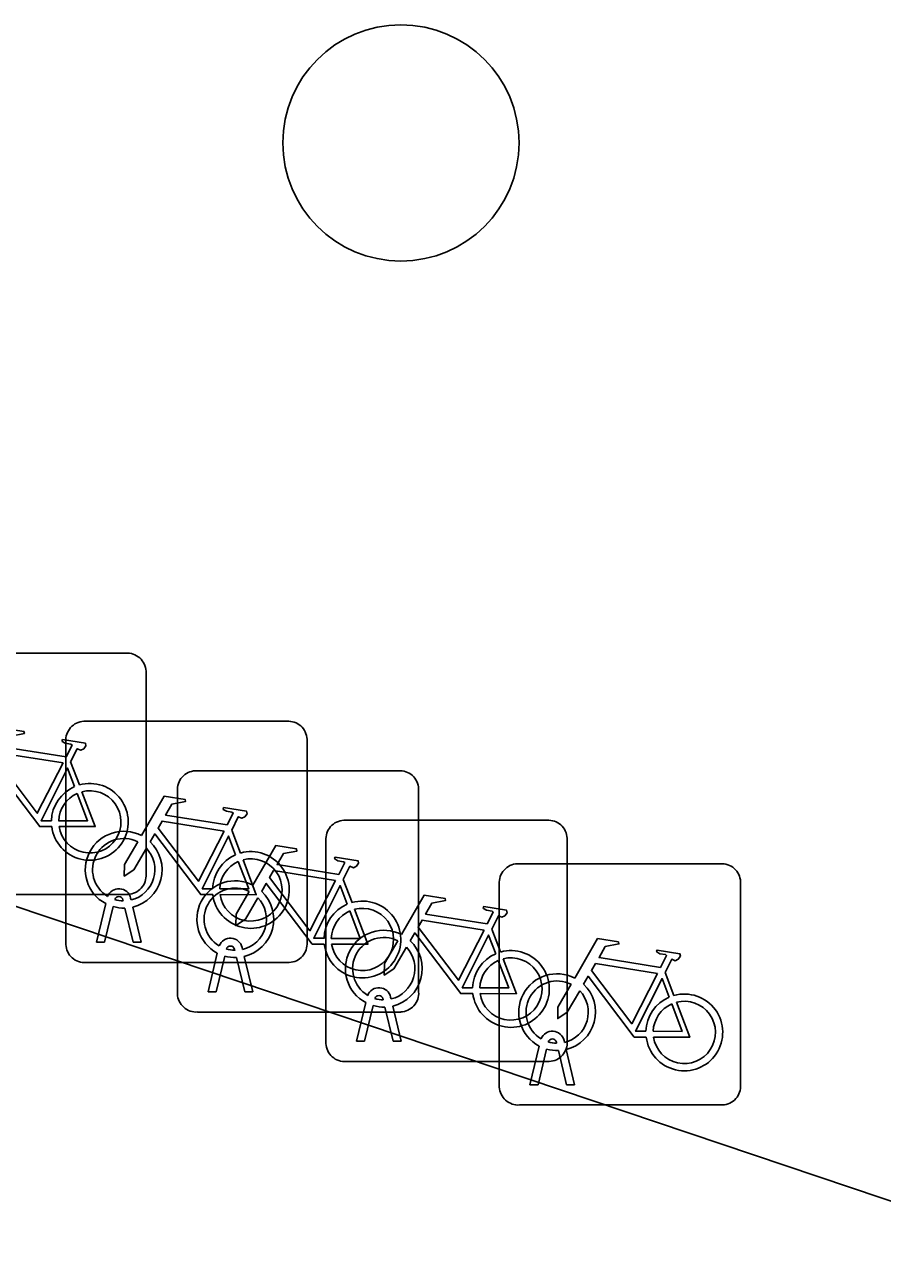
# Model space of a CAD drawing. Extents: x 159053 to 160042, y 380449 to 381423.
# Drawn here: x 159876.44 to 159879.99, y 381239.47 to 381244.6 of the extents above; entities that cross this region are included whole.
import ezdxf

# ---------------------------------------------------------------- set-up
doc = ezdxf.new("R2010")
doc.units = 0
for name, color, linetype in [('IMGEO_Boom', 7, 'Continuous'), ('IMGEO_Fietsenrek', 7, 'Continuous'), ('IMGEO_Groenvoorziening', 7, 'Continuous'), ('IMGEO_Voetpad_open', 7, 'Continuous')]:
    doc.layers.add(name, color=color, linetype=linetype)

msp = doc.modelspace()

# ---------------------------------------------------------------- linework, layer by layer
at = {"layer": 'IMGEO_Boom'}
msp.add_circle((159877.994, 381244.113), 0.4892, dxfattribs=at)
at = {"layer": 'IMGEO_Fietsenrek'}
for p, q in [((159876.0139, 381241.9995), (159876.8548, 381241.9995)), ((159876.8548, 381241.9995), (159876.0139, 381241.9995)), ((159876.9385, 381241.9251), (159876.9385, 381241.0842)), ((159876.9385, 381241.0842), (159876.9385, 381241.9251)), ((159876.6809, 381241.7175), (159877.5218, 381241.7175)), ((159877.5218, 381241.7175), (159876.6809, 381241.7175)), ((159876.6065, 381240.7929), (159876.6065, 381241.6338)), ((159876.6065, 381241.6338), (159876.6065, 381240.7929)), ((159877.6055, 381241.6431), (159877.6055, 381240.8022)), ((159877.6055, 381240.8022), (159877.6055, 381241.6431)), ((159876.6262, 381241.5492), (159876.6625, 381241.454)), ((159877.1429, 381241.5125), (159877.9838, 381241.5125)), ((159877.9838, 381241.5125), (159877.1429, 381241.5125)), ((159877.0685, 381240.5879), (159877.0685, 381241.4288)), ((159877.0685, 381241.4288), (159877.0685, 381240.5879)), ((159878.0675, 381241.4381), (159878.0675, 381240.5972)), ((159878.0675, 381240.5972), (159878.0675, 381241.4381)), ((159877.2932, 381241.2672), (159877.3295, 381241.172)), ((159877.7579, 381241.3075), (159878.5988, 381241.3075)), ((159878.5988, 381241.3075), (159877.7579, 381241.3075)), ((159877.6835, 381240.3829), (159877.6835, 381241.2238)), ((159877.6835, 381241.2238), (159877.6835, 381240.3829)), ((159878.6825, 381241.2331), (159878.6825, 381240.3922)), ((159878.6825, 381240.3922), (159878.6825, 381241.2331)), ((159878.4759, 381241.1275), (159879.3168, 381241.1275)), ((159879.3168, 381241.1275), (159878.4759, 381241.1275)), ((159877.7552, 381241.0622), (159877.7915, 381240.967)), ((159878.4015, 381240.2029), (159878.4015, 381241.0438)), ((159878.4015, 381241.0438), (159878.4015, 381240.2029)), ((159879.4005, 381241.0531), (159879.4005, 381240.2122)), ((159879.4005, 381240.2122), (159879.4005, 381241.0531)), ((159876.8641, 381241.0005), (159876.0232, 381241.0005)), ((159876.0232, 381241.0005), (159876.8641, 381241.0005)), ((159876.7335, 381240.8023), (159876.7718, 381240.9623)), ((159876.8439, 381240.9739), (159876.8429, 381240.9782)), ((159876.8746, 381240.9854), (159876.8764, 381240.9775)), ((159876.8022, 381240.9501), (159876.7669, 381240.8023)), ((159876.885, 381240.8023), (159876.8511, 381240.944)), ((159876.8834, 381240.9483), (159876.9184, 381240.8023)), ((159878.3702, 381240.8572), (159878.4065, 381240.762)), ((159876.7669, 381240.8023), (159876.7335, 381240.8023)), ((159876.9184, 381240.8023), (159876.885, 381240.8023)), ((159877.1955, 381240.5973), (159877.2338, 381240.7573)), ((159877.3059, 381240.7689), (159877.3049, 381240.7732)), ((159877.3366, 381240.7804), (159877.3384, 381240.7725)), ((159877.5311, 381240.7185), (159876.6902, 381240.7185)), ((159876.6902, 381240.7185), (159877.5311, 381240.7185)), ((159877.2642, 381240.7451), (159877.2289, 381240.5973)), ((159877.347, 381240.5973), (159877.3131, 381240.739)), ((159877.3454, 381240.7433), (159877.3804, 381240.5973)), ((159879.0882, 381240.6772), (159879.1245, 381240.582)), ((159877.2289, 381240.5973), (159877.1955, 381240.5973)), ((159877.3804, 381240.5973), (159877.347, 381240.5973)), ((159877.8105, 381240.3923), (159877.8488, 381240.5523)), ((159877.9209, 381240.5639), (159877.9199, 381240.5682)), ((159877.9516, 381240.5754), (159877.9534, 381240.5675)), ((159877.9931, 381240.5135), (159877.1522, 381240.5135)), ((159877.1522, 381240.5135), (159877.9931, 381240.5135)), ((159877.8792, 381240.5401), (159877.8439, 381240.3923)), ((159877.962, 381240.3923), (159877.9281, 381240.534)), ((159877.9604, 381240.5383), (159877.9954, 381240.3923)), ((159877.8439, 381240.3923), (159877.8105, 381240.3923)), ((159877.9954, 381240.3923), (159877.962, 381240.3923)), ((159878.6696, 381240.3954), (159878.6714, 381240.3875)), ((159878.5285, 381240.2123), (159878.5668, 381240.3723)), ((159878.5972, 381240.3601), (159878.5619, 381240.2123)), ((159878.6389, 381240.3839), (159878.6379, 381240.3882)), ((159878.68, 381240.2123), (159878.6461, 381240.354)), ((159878.6784, 381240.3583), (159878.7134, 381240.2123)), ((159878.6081, 381240.3085), (159877.7672, 381240.3085)), ((159877.7672, 381240.3085), (159878.6081, 381240.3085)), ((159878.5619, 381240.2123), (159878.5285, 381240.2123)), ((159878.7134, 381240.2123), (159878.68, 381240.2123)), ((159879.3261, 381240.1285), (159878.4852, 381240.1285)), ((159878.4852, 381240.1285), (159879.3261, 381240.1285))]:
    msp.add_line(p, q, dxfattribs=at)
for points in [[(159876.2521, 381241.5262), (159876.3468, 381241.6897), (159876.433, 381241.6759), (159876.4347, 381241.6672), (159876.3786, 381241.6563), (159876.3524, 381241.611), (159876.6076, 381241.5702)], [(159876.6076, 381241.5702), (159876.6326, 381241.619), (159876.6275, 381241.623), (159876.6043, 381241.6267), (159876.5916, 381241.6342), (159876.5906, 381241.6373), (159876.5928, 381241.6419), (159876.6876, 381241.6268), (159876.6899, 381241.6165), (159876.6805, 381241.6041), (159876.6681, 381241.5977), (159876.6536, 381241.6039), (159876.6262, 381241.5492)], [(159876.5947, 381241.545), (159876.3379, 381241.586), (159876.3212, 381241.5572), (159876.4882, 381241.3369), (159876.5947, 381241.545)], [(159876.5478, 381241.2815), (159876.4981, 381241.2816), (159876.3074, 381241.5333), (159876.2884, 381241.5005)], [(159876.6427, 381241.447), (159876.6134, 381241.5238), (159876.504, 381241.3057), (159876.5467, 381241.3056)], [(159876.5767, 381241.3055), (159876.6966, 381241.3053), (159876.6534, 381241.4189)], [(159876.6732, 381241.4258), (159876.7282, 381241.2812), (159876.5781, 381241.2815)], [(159876.9191, 381241.2442), (159877.0138, 381241.4077), (159877.1, 381241.3939), (159877.1017, 381241.3852), (159877.0456, 381241.3743), (159877.0194, 381241.329), (159877.2746, 381241.2882)], [(159877.2746, 381241.2882), (159877.2996, 381241.337), (159877.2945, 381241.341), (159877.2713, 381241.3447), (159877.2586, 381241.3522), (159877.2576, 381241.3553), (159877.2598, 381241.3599), (159877.3546, 381241.3448), (159877.3569, 381241.3345), (159877.3475, 381241.3221), (159877.3351, 381241.3157), (159877.3206, 381241.3219), (159877.2932, 381241.2672)], [(159877.2617, 381241.263), (159877.0049, 381241.304), (159876.9882, 381241.2752), (159877.1552, 381241.0549), (159877.2617, 381241.263)], [(159876.9398, 381241.1917), (159876.8882, 381241.1025), (159876.8483, 381241.0765), (159876.8495, 381241.124), (159876.904, 381241.2182)], [(159877.2148, 381240.9995), (159877.1651, 381240.9996), (159876.9744, 381241.2513), (159876.9554, 381241.2185)], [(159877.3097, 381241.165), (159877.2804, 381241.2418), (159877.171, 381241.0237), (159877.2137, 381241.0236)], [(159877.3811, 381241.0392), (159877.4758, 381241.2027), (159877.562, 381241.1889), (159877.5637, 381241.1802), (159877.5076, 381241.1693), (159877.4814, 381241.124), (159877.7366, 381241.0832)], [(159877.2437, 381241.0235), (159877.3636, 381241.0233), (159877.3204, 381241.1369)], [(159877.3402, 381241.1438), (159877.3952, 381240.9992), (159877.2451, 381240.9995)], [(159877.7366, 381241.0832), (159877.7616, 381241.132), (159877.7565, 381241.136), (159877.7333, 381241.1397), (159877.7206, 381241.1472), (159877.7196, 381241.1503), (159877.7218, 381241.1549), (159877.8166, 381241.1398), (159877.8189, 381241.1295), (159877.8095, 381241.1171), (159877.7971, 381241.1107), (159877.7826, 381241.1169), (159877.7552, 381241.0622)], [(159877.7237, 381241.058), (159877.4669, 381241.099), (159877.4502, 381241.0702), (159877.6172, 381240.8499), (159877.7237, 381241.058)], [(159877.4018, 381240.9867), (159877.3502, 381240.8975), (159877.3103, 381240.8715), (159877.3115, 381240.919), (159877.366, 381241.0132)], [(159877.6768, 381240.7945), (159877.6271, 381240.7946), (159877.4364, 381241.0463), (159877.4174, 381241.0135)], [(159877.7717, 381240.96), (159877.7424, 381241.0368), (159877.633, 381240.8187), (159877.6757, 381240.8186)], [(159877.9961, 381240.8342), (159878.0908, 381240.9977), (159878.177, 381240.9839), (159878.1787, 381240.9752), (159878.1226, 381240.9643), (159878.0964, 381240.919), (159878.3516, 381240.8782)], [(159877.7057, 381240.8185), (159877.8256, 381240.8183), (159877.7824, 381240.9319)], [(159877.8022, 381240.9388), (159877.8572, 381240.7942), (159877.7071, 381240.7945)], [(159878.3516, 381240.8782), (159878.3766, 381240.927), (159878.3715, 381240.931), (159878.3483, 381240.9347), (159878.3356, 381240.9422), (159878.3346, 381240.9453), (159878.3368, 381240.9499), (159878.4316, 381240.9348), (159878.4339, 381240.9245), (159878.4245, 381240.9121), (159878.4121, 381240.9057), (159878.3976, 381240.9119), (159878.3702, 381240.8572)], [(159878.3387, 381240.853), (159878.0819, 381240.894), (159878.0652, 381240.8652), (159878.2322, 381240.6449), (159878.3387, 381240.853)], [(159878.0168, 381240.7817), (159877.9652, 381240.6925), (159877.9253, 381240.6665), (159877.9265, 381240.714), (159877.981, 381240.8082)], [(159878.2918, 381240.5895), (159878.2421, 381240.5896), (159878.0514, 381240.8413), (159878.0324, 381240.8085)], [(159878.3867, 381240.755), (159878.3574, 381240.8318), (159878.248, 381240.6137), (159878.2907, 381240.6136)], [(159878.7141, 381240.6542), (159878.8088, 381240.8177), (159878.895, 381240.8039), (159878.8967, 381240.7952), (159878.8406, 381240.7843), (159878.8144, 381240.739), (159879.0696, 381240.6982)], [(159879.0696, 381240.6982), (159879.0946, 381240.747), (159879.0895, 381240.751), (159879.0663, 381240.7547), (159879.0536, 381240.7622), (159879.0526, 381240.7653), (159879.0548, 381240.7699), (159879.1496, 381240.7548), (159879.1519, 381240.7445), (159879.1425, 381240.7321), (159879.1301, 381240.7257), (159879.1156, 381240.7319), (159879.0882, 381240.6772)], [(159878.3207, 381240.6135), (159878.4406, 381240.6133), (159878.3974, 381240.7269)], [(159878.4172, 381240.7338), (159878.4722, 381240.5892), (159878.3221, 381240.5895)], [(159879.0567, 381240.673), (159878.7999, 381240.714), (159878.7832, 381240.6852), (159878.9502, 381240.4649), (159879.0567, 381240.673)], [(159879.0098, 381240.4095), (159878.9601, 381240.4096), (159878.7694, 381240.6613), (159878.7504, 381240.6285)], [(159879.1047, 381240.575), (159879.0754, 381240.6518), (159878.966, 381240.4337), (159879.0087, 381240.4336)], [(159878.7348, 381240.6017), (159878.6832, 381240.5125), (159878.6433, 381240.4865), (159878.6445, 381240.534), (159878.699, 381240.6282)], [(159879.0387, 381240.4335), (159879.1586, 381240.4333), (159879.1154, 381240.5469)], [(159879.1352, 381240.5538), (159879.1902, 381240.4092), (159879.0401, 381240.4095)]]:
    msp.add_lwpolyline(points, dxfattribs=at)
for centre, radius, start, end in [((159876.8606, 381241.9218), 0.0779, 2.4484, 94.2845), ((159876.8606, 381241.9218), 0.0779, 2.4484, 94.2845), ((159876.6842, 381241.6396), 0.0779, 92.4484, 184.2845), ((159876.6842, 381241.6396), 0.0779, 92.4484, 184.2845), ((159877.5276, 381241.6398), 0.0779, 2.4484, 94.2845), ((159877.5276, 381241.6398), 0.0779, 2.4484, 94.2845), ((159877.1462, 381241.4346), 0.0779, 92.4484, 184.2845), ((159877.1462, 381241.4346), 0.0779, 92.4484, 184.2845), ((159877.9896, 381241.4348), 0.0779, 2.4484, 94.2845), ((159877.9896, 381241.4348), 0.0779, 2.4484, 94.2845), ((159876.7057, 381241.3009), 0.159, 113.3408, 178.3217), ((159876.7057, 381241.3009), 0.159, 187.0065, 105.7708), ((159876.7057, 381241.3009), 0.129, 113.923, 177.9556), ((159876.7057, 381241.3009), 0.129, 188.6715, 104.5883), ((159876.8461, 381241.1029), 0.159, 62.6766, 242.1369), ((159877.7612, 381241.2296), 0.0779, 92.4484, 184.2845), ((159877.7612, 381241.2296), 0.0779, 92.4484, 184.2845), ((159878.6046, 381241.2298), 0.0779, 2.4484, 94.2845), ((159878.6046, 381241.2298), 0.0779, 2.4484, 94.2845), ((159876.8461, 381241.1029), 0.129, 63.3192, 238.903), ((159876.8461, 381241.1029), 0.159, 283.5766, 46.6042), ((159876.8461, 381241.1029), 0.129, 283.6043, 43.4302), ((159877.3727, 381241.0189), 0.159, 113.3408, 178.3217), ((159877.3727, 381241.0189), 0.159, 187.0065, 105.7708), ((159877.3727, 381241.0189), 0.129, 113.923, 177.9556), ((159877.3727, 381241.0189), 0.129, 188.6715, 104.5883), ((159878.4792, 381241.0496), 0.0779, 92.4484, 184.2845), ((159878.4792, 381241.0496), 0.0779, 92.4484, 184.2845), ((159879.3226, 381241.0498), 0.0779, 2.4484, 94.2845), ((159879.3226, 381241.0498), 0.0779, 2.4484, 94.2845), ((159876.8608, 381241.0784), 0.0779, 272.4484, 4.2845), ((159876.8608, 381241.0784), 0.0779, 272.4484, 4.2845), ((159877.3081, 381240.8979), 0.159, 62.6766, 242.1369), ((159876.8259, 381240.9743), 0.0499, 12.8025, 158.6934), ((159877.3081, 381240.8979), 0.129, 63.3192, 238.903), ((159877.3081, 381240.8979), 0.159, 283.5766, 46.6042), ((159876.8259, 381240.9743), 0.0174, 12.8025, 163.4502), ((159876.8461, 381241.1029), 0.129, 253.415, 269.0204), ((159877.3081, 381240.8979), 0.129, 283.6043, 43.4302), ((159877.8347, 381240.8139), 0.159, 113.3408, 178.3217), ((159877.8347, 381240.8139), 0.159, 187.0065, 105.7708), ((159876.8461, 381241.1029), 0.159, 253.9967, 271.7867), ((159877.8347, 381240.8139), 0.129, 113.923, 177.9556), ((159877.8347, 381240.8139), 0.129, 188.6715, 104.5883), ((159877.9231, 381240.6929), 0.159, 62.6766, 242.1369), ((159877.2879, 381240.7693), 0.0499, 12.8025, 158.6934), ((159877.5278, 381240.7964), 0.0779, 272.4484, 4.2845), ((159877.5278, 381240.7964), 0.0779, 272.4484, 4.2845), ((159877.9231, 381240.6929), 0.129, 63.3192, 238.903), ((159877.9231, 381240.6929), 0.159, 283.5766, 46.6042), ((159876.6844, 381240.7962), 0.0779, 182.4484, 274.2845), ((159876.6844, 381240.7962), 0.0779, 182.4484, 274.2845), ((159877.2879, 381240.7693), 0.0174, 12.8025, 163.4502), ((159877.3081, 381240.8979), 0.129, 253.415, 269.0204), ((159877.9231, 381240.6929), 0.129, 283.6043, 43.4302), ((159878.4497, 381240.6089), 0.159, 113.3408, 178.3217), ((159878.4497, 381240.6089), 0.159, 187.0065, 105.7708), ((159877.3081, 381240.8979), 0.159, 253.9967, 271.7867), ((159878.4497, 381240.6089), 0.129, 113.923, 177.9556), ((159878.4497, 381240.6089), 0.129, 188.6715, 104.5883), ((159878.6411, 381240.5129), 0.159, 62.6766, 242.1369), ((159877.9029, 381240.5643), 0.0499, 12.8025, 158.6934), ((159877.9898, 381240.5914), 0.0779, 272.4484, 4.2845), ((159877.9898, 381240.5914), 0.0779, 272.4484, 4.2845), ((159878.6411, 381240.5129), 0.129, 63.3192, 238.903), ((159878.6411, 381240.5129), 0.129, 283.6043, 43.4302), ((159878.6411, 381240.5129), 0.159, 283.5766, 46.6042), ((159877.1464, 381240.5912), 0.0779, 182.4484, 274.2845), ((159877.1464, 381240.5912), 0.0779, 182.4484, 274.2845), ((159877.9029, 381240.5643), 0.0174, 12.8025, 163.4502), ((159877.9231, 381240.6929), 0.129, 253.415, 269.0204), ((159879.1677, 381240.4289), 0.159, 113.3408, 178.3217), ((159879.1677, 381240.4289), 0.159, 187.0065, 105.7708), ((159879.1677, 381240.4289), 0.129, 113.923, 177.9556), ((159879.1677, 381240.4289), 0.129, 188.6715, 104.5883), ((159877.9231, 381240.6929), 0.159, 253.9967, 271.7867), ((159878.6209, 381240.3843), 0.0499, 12.8025, 158.6934), ((159878.6209, 381240.3843), 0.0174, 12.8025, 163.4502), ((159878.6048, 381240.3864), 0.0779, 272.4484, 4.2845), ((159878.6048, 381240.3864), 0.0779, 272.4484, 4.2845), ((159877.7614, 381240.3862), 0.0779, 182.4484, 274.2845), ((159877.7614, 381240.3862), 0.0779, 182.4484, 274.2845), ((159878.6411, 381240.5129), 0.159, 253.9967, 271.7867), ((159878.6411, 381240.5129), 0.129, 253.415, 269.0204), ((159878.4794, 381240.2062), 0.0779, 182.4484, 274.2845), ((159878.4794, 381240.2062), 0.0779, 182.4484, 274.2845), ((159879.3228, 381240.2064), 0.0779, 272.4484, 4.2845), ((159879.3228, 381240.2064), 0.0779, 272.4484, 4.2845)]:
    msp.add_arc(centre, radius, start, end, dxfattribs=at)
at = {"layer": 'IMGEO_Groenvoorziening'}
msp.add_lwpolyline([(159880.787, 381239.473), (159876.256, 381240.999)], dxfattribs=at)
at = {"layer": 'IMGEO_Voetpad_open'}
msp.add_lwpolyline([(159876.256, 381240.999), (159880.787, 381239.473)], dxfattribs=at)

doc.saveas('drawing.dxf')
